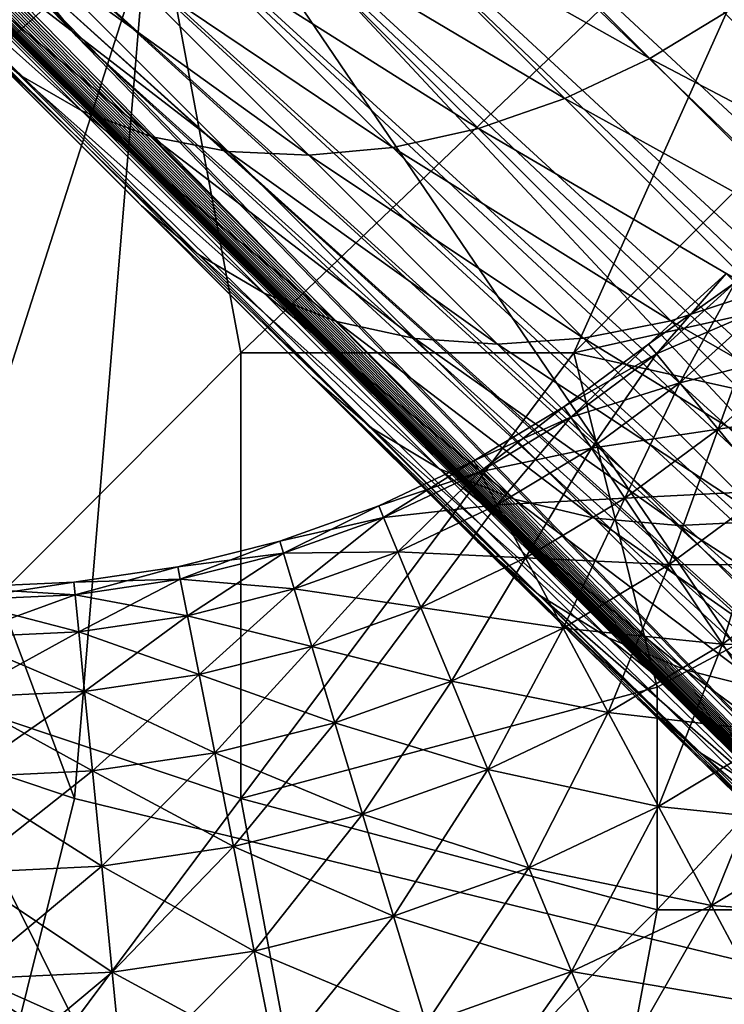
# Model space of a CAD drawing. Extents: x -0.3 to 0.3, y -0.266 to 0.266.
# Tile 230 of 430: x 0.146 to 0.157, y -0.211 to -0.195. Entities that reach past the tile are written whole.
import ezdxf

# ---------------------------------------------------------------- set-up
doc = ezdxf.new("R2010")
doc.units = 0

msp = doc.modelspace()

# ---------------------------------------------------------------- linework, layer by layer
for points in [[(0.175262, -0.224776, 0.584312), (0.13904, -0.189364, 0.684081), (0.061477, -0.111783, 0.659767)], [(0.175262, -0.224776, 0.584312), (0.061477, -0.111783, 0.659767), (0.073212, -0.1233, 0.639939)], [(0.175262, -0.224776, 0.584312), (0.073212, -0.1233, 0.639939), (0.0752, -0.125267, 0.637953)], [(0.175262, -0.224776, 0.584312), (0.0752, -0.125267, 0.637953), (0.077147, -0.127193, 0.635977)], [(0.175262, -0.224776, 0.584312), (0.077147, -0.127193, 0.635977), (0.079052, -0.129077, 0.634012)], [(0.175262, -0.224776, 0.584312), (0.079052, -0.129077, 0.634012), (0.080917, -0.130921, 0.63206)], [(0.175262, -0.224776, 0.584312), (0.080917, -0.130921, 0.63206), (0.082743, -0.132727, 0.630117)], [(0.175262, -0.224776, 0.584312), (0.082743, -0.132727, 0.630117), (0.08453, -0.134494, 0.628184)], [(0.175262, -0.224776, 0.584312), (0.08453, -0.134494, 0.628184), (0.086383, -0.136326, 0.626145)], [(0.175262, -0.224776, 0.584312), (0.086383, -0.136326, 0.626145), (0.095262, -0.145097, 0.615906)], [(0.175262, -0.224776, 0.584312), (0.095262, -0.145097, 0.615906), (0.101112, -0.15087, 0.608537)], [(0.175262, -0.224776, 0.584312), (0.101112, -0.15087, 0.608537), (0.106393, -0.156075, 0.601386)], [(0.106393, -0.156075, 0.601386), (0.111163, -0.160772, 0.594416), (0.175262, -0.224776, 0.584312)], [(0.111163, -0.160772, 0.594416), (0.115452, -0.16499, 0.587633), (0.175262, -0.224776, 0.584312)], [(0.115452, -0.16499, 0.587633), (0.119288, -0.168757, 0.58104), (0.175262, -0.224776, 0.584312)], [(0.119288, -0.168757, 0.58104), (0.122701, -0.172103, 0.574642), (0.175262, -0.224776, 0.584312)], [(0.122701, -0.172103, 0.574642), (0.125718, -0.175054, 0.568446), (0.175262, -0.224776, 0.584312)], [(0.203784, -0.22168, 0.000778), (0.150155, -0.180622, 0.501429), (0.158778, -0.172636, 0.501583)], [(0.125718, -0.175054, 0.568446), (0.128367, -0.177641, 0.562462), (0.175262, -0.224776, 0.584312)], [(0.128367, -0.177641, 0.562462), (0.130677, -0.179891, 0.556698), (0.175262, -0.224776, 0.584312)], [(0.130677, -0.179891, 0.556698), (0.132676, -0.181832, 0.551169), (0.175262, -0.224776, 0.584312)], [(0.198523, -0.227063, 0.000882), (0.149184, -0.181615, 0.501468), (0.150155, -0.180622, 0.501429)], [(0.203784, -0.22168, 0.000778), (0.19955, -0.225913, 0.000778), (0.150155, -0.180622, 0.501429)], [(0.198523, -0.227063, 0.000882), (0.150155, -0.180622, 0.501429), (0.19955, -0.225913, 0.000778)], [(0.197633, -0.228312, 0.00119), (0.148301, -0.182669, 0.501586), (0.149184, -0.181615, 0.501468)], [(0.197633, -0.228312, 0.00119), (0.149184, -0.181615, 0.501468), (0.198523, -0.227063, 0.000882)], [(0.132676, -0.181832, 0.551169), (0.134395, -0.183495, 0.545887), (0.175262, -0.224776, 0.584312)], [(0.19689, -0.229651, 0.001701), (0.147449, -0.18381, 0.501767), (0.148301, -0.182669, 0.501586)], [(0.19689, -0.229651, 0.001701), (0.148301, -0.182669, 0.501586), (0.197633, -0.228312, 0.00119)], [(0.134395, -0.183495, 0.545887), (0.135862, -0.18491, 0.540869), (0.175262, -0.224776, 0.584312)], [(0.196186, -0.231652, 0.002352), (0.14664, -0.185, 0.502002), (0.147449, -0.18381, 0.501767)], [(0.196186, -0.231652, 0.002352), (0.147449, -0.18381, 0.501767), (0.19689, -0.229651, 0.001701)], [(0.135862, -0.18491, 0.540869), (0.137108, -0.186106, 0.536139), (0.175262, -0.224776, 0.584312)], [(0.195966, -0.232695, 0.00248), (0.14592, -0.186237, 0.502302), (0.14664, -0.185, 0.502002)], [(0.195966, -0.232695, 0.00248), (0.14664, -0.185, 0.502002), (0.196186, -0.231652, 0.002352)], [(0.137108, -0.186106, 0.536139), (0.138173, -0.187117, 0.531708), (0.175262, -0.224776, 0.584312)], [(0.195762, -0.23417, 0.003515), (0.145346, -0.187562, 0.502694), (0.14592, -0.186237, 0.502302)], [(0.195762, -0.23417, 0.003515), (0.14592, -0.186237, 0.502302), (0.195966, -0.232695, 0.00248)], [(0.14672, -0.207526, 0.711514), (0.136149, -0.203988, 0.71154), (0.138792, -0.186298, 0.711681)], [(0.14672, -0.207526, 0.711514), (0.138792, -0.186298, 0.711681), (0.148041, -0.191605, 0.711628)], [(0.138173, -0.187117, 0.531708), (0.139094, -0.187974, 0.527606), (0.175262, -0.224776, 0.584312)], [(0.195748, -0.235632, 0.004695), (0.144935, -0.188954, 0.503174), (0.145346, -0.187562, 0.502694)], [(0.195748, -0.235632, 0.004695), (0.145346, -0.187562, 0.502694), (0.195762, -0.23417, 0.003515)], [(0.139094, -0.187974, 0.527606), (0.142411, -0.190902, 0.513147), (0.175262, -0.224776, 0.584312)], [(0.195925, -0.237056, 0.006), (0.14475, -0.190373, 0.503751), (0.144935, -0.188954, 0.503174)], [(0.195925, -0.237056, 0.006), (0.144935, -0.188954, 0.503174), (0.195748, -0.235632, 0.004695)], [(0.150497, -0.200838, 0.666921), (0.144968, -0.195301, 0.676117), (0.13904, -0.189364, 0.684081)], [(0.160443, -0.210599, 0.644683), (0.150497, -0.200838, 0.666921), (0.13904, -0.189364, 0.684081)], [(0.175262, -0.224776, 0.584312), (0.160443, -0.210599, 0.644683), (0.13904, -0.189364, 0.684081)], [(0.161255, -0.205757, 0.711559), (0.148041, -0.191605, 0.711628), (0.158613, -0.189836, 0.711628)], [(0.19629, -0.238418, 0.007408), (0.144854, -0.191765, 0.504428), (0.14475, -0.190373, 0.503751)], [(0.19629, -0.238418, 0.007408), (0.14475, -0.190373, 0.503751), (0.195925, -0.237056, 0.006)], [(0.142411, -0.190902, 0.513147), (0.143175, -0.19163, 0.510889), (0.146752, -0.195429, 0.506885)], [(0.142411, -0.190902, 0.513147), (0.146752, -0.195429, 0.506885), (0.175262, -0.224776, 0.584312)], [(0.146752, -0.195429, 0.506885), (0.143338, -0.19181, 0.510537), (0.142971, -0.191029, 0.509434)], [(0.146752, -0.195429, 0.506885), (0.142971, -0.191029, 0.509434), (0.145862, -0.194323, 0.50601)], [(0.143175, -0.19163, 0.510889), (0.143338, -0.19181, 0.510537), (0.146752, -0.195429, 0.506885)], [(0.161255, -0.211064, 0.711568), (0.14672, -0.207526, 0.711514), (0.148041, -0.191605, 0.711628)], [(0.149363, -0.20045, 0.775797), (0.158613, -0.191605, 0.776247), (0.148041, -0.193374, 0.775729)], [(0.161255, -0.211064, 0.711568), (0.148041, -0.191605, 0.711628), (0.161255, -0.205757, 0.711559)], [(0.154648, -0.20045, 0.775986), (0.158613, -0.191605, 0.776247), (0.149363, -0.20045, 0.775797)], [(0.154648, -0.20045, 0.775986), (0.159934, -0.195143, 0.776259), (0.158613, -0.191605, 0.776247)], [(0.196838, -0.239695, 0.008894), (0.145213, -0.193091, 0.505181), (0.144854, -0.191765, 0.504428)], [(0.196838, -0.239695, 0.008894), (0.144854, -0.191765, 0.504428), (0.19629, -0.238418, 0.007408)], [(0.151305, -0.193222, 0.687799), (0.15585, -0.195781, 0.683746), (0.152635, -0.192566, 0.688303)], [(0.152635, -0.192566, 0.688303), (0.15585, -0.195781, 0.683746), (0.157158, -0.19499, 0.684094)], [(0.142881, -0.193076, 0.681388), (0.145838, -0.196036, 0.677195), (0.146838, -0.196613, 0.678255)], [(0.142881, -0.193076, 0.681388), (0.146838, -0.196613, 0.678255), (0.14384, -0.193612, 0.682507)], [(0.197558, -0.240864, 0.010433), (0.145862, -0.194323, 0.50601), (0.145213, -0.193091, 0.505181)], [(0.197558, -0.240864, 0.010433), (0.145213, -0.193091, 0.505181), (0.196838, -0.239695, 0.008894)], [(0.149962, -0.193718, 0.687166), (0.154501, -0.196418, 0.683269), (0.151305, -0.193222, 0.687799)], [(0.151305, -0.193222, 0.687799), (0.154501, -0.196418, 0.683269), (0.15585, -0.195781, 0.683746)], [(0.140113, -0.20045, 0.775316), (0.148041, -0.193374, 0.775729), (0.13747, -0.195143, 0.77508)], [(0.144077, -0.205757, 0.775452), (0.148041, -0.193374, 0.775729), (0.140113, -0.20045, 0.775316)], [(0.144077, -0.205757, 0.775452), (0.149363, -0.20045, 0.775797), (0.148041, -0.193374, 0.775729)], [(0.14384, -0.193612, 0.682507), (0.146838, -0.196613, 0.678255), (0.147952, -0.197023, 0.679277)], [(0.14384, -0.193612, 0.682507), (0.147952, -0.197023, 0.679277), (0.144913, -0.193982, 0.683586)], [(0.148629, -0.194046, 0.686414), (0.153135, -0.196891, 0.682669), (0.149962, -0.193718, 0.687166)], [(0.149962, -0.193718, 0.687166), (0.153135, -0.196891, 0.682669), (0.154501, -0.196418, 0.683269)], [(0.144913, -0.193982, 0.683586), (0.147952, -0.197023, 0.679277), (0.14916, -0.197258, 0.680246)], [(0.144913, -0.193982, 0.683586), (0.14916, -0.197258, 0.680246), (0.146083, -0.19418, 0.684609)], [(0.147328, -0.194201, 0.685557), (0.151773, -0.197192, 0.681956), (0.148629, -0.194046, 0.686414)], [(0.148629, -0.194046, 0.686414), (0.151773, -0.197192, 0.681956), (0.153135, -0.196891, 0.682669)], [(0.146083, -0.19418, 0.684609), (0.14916, -0.197258, 0.680246), (0.150441, -0.197315, 0.681144)], [(0.146083, -0.19418, 0.684609), (0.150441, -0.197315, 0.681144), (0.147328, -0.194201, 0.685557)], [(0.147328, -0.194201, 0.685557), (0.150441, -0.197315, 0.681144), (0.151773, -0.197192, 0.681956)], [(0.198438, -0.241906, 0.012), (0.146752, -0.195429, 0.506885), (0.145862, -0.194323, 0.50601)], [(0.198438, -0.241906, 0.012), (0.145862, -0.194323, 0.50601), (0.197558, -0.240864, 0.010433)], [(0.15585, -0.195781, 0.683746), (0.160261, -0.198093, 0.679201), (0.157158, -0.19499, 0.684094)], [(0.154648, -0.20045, 0.775986), (0.162577, -0.198681, 0.776191), (0.159934, -0.195143, 0.776259)], [(0.144968, -0.195301, 0.676117), (0.147782, -0.198119, 0.671677), (0.148691, -0.198893, 0.672693)], [(0.144968, -0.195301, 0.676117), (0.148691, -0.198893, 0.672693), (0.145838, -0.196036, 0.677195)], [(0.150497, -0.200838, 0.666921), (0.147782, -0.198119, 0.671677), (0.144968, -0.195301, 0.676117)], [(0.146752, -0.195429, 0.506885), (0.198438, -0.241906, 0.012), (0.21361, -0.257078, 0.012)], [(0.146752, -0.195429, 0.506885), (0.21361, -0.257078, 0.012), (0.175262, -0.224776, 0.584312)], [(0.154501, -0.196418, 0.683269), (0.15894, -0.198871, 0.678874), (0.15585, -0.195781, 0.683746)], [(0.15585, -0.195781, 0.683746), (0.15894, -0.198871, 0.678874), (0.160261, -0.198093, 0.679201)], [(0.145838, -0.196036, 0.677195), (0.148691, -0.198893, 0.672693), (0.14973, -0.199508, 0.673693)], [(0.145838, -0.196036, 0.677195), (0.14973, -0.199508, 0.673693), (0.146838, -0.196613, 0.678255)], [(0.153135, -0.196891, 0.682669), (0.157574, -0.199492, 0.678423), (0.154501, -0.196418, 0.683269)], [(0.154501, -0.196418, 0.683269), (0.157574, -0.199492, 0.678423), (0.15894, -0.198871, 0.678874)], [(0.146838, -0.196613, 0.678255), (0.14973, -0.199508, 0.673693), (0.15088, -0.199954, 0.674658)], [(0.146838, -0.196613, 0.678255), (0.15088, -0.199954, 0.674658), (0.147952, -0.197023, 0.679277)], [(0.151773, -0.197192, 0.681956), (0.156186, -0.199943, 0.677857), (0.153135, -0.196891, 0.682669)], [(0.153135, -0.196891, 0.682669), (0.156186, -0.199943, 0.677857), (0.157574, -0.199492, 0.678423)], [(0.147952, -0.197023, 0.679277), (0.15088, -0.199954, 0.674658), (0.152123, -0.200224, 0.675572)], [(0.147952, -0.197023, 0.679277), (0.152123, -0.200224, 0.675572), (0.14916, -0.197258, 0.680246)], [(0.150441, -0.197315, 0.681144), (0.154798, -0.200218, 0.677185), (0.151773, -0.197192, 0.681956)], [(0.151773, -0.197192, 0.681956), (0.154798, -0.200218, 0.677185), (0.156186, -0.199943, 0.677857)], [(0.14916, -0.197258, 0.680246), (0.152123, -0.200224, 0.675572), (0.153436, -0.200313, 0.676419)], [(0.14916, -0.197258, 0.680246), (0.153436, -0.200313, 0.676419), (0.150441, -0.197315, 0.681144)], [(0.150441, -0.197315, 0.681144), (0.153436, -0.200313, 0.676419), (0.154798, -0.200218, 0.677185)], [(0.147782, -0.198119, 0.671677), (0.150497, -0.200838, 0.666921), (0.151441, -0.201647, 0.667877)], [(0.147782, -0.198119, 0.671677), (0.151441, -0.201647, 0.667877), (0.148691, -0.198893, 0.672693)], [(0.162577, -0.202219, 0.776002), (0.162577, -0.198681, 0.776191), (0.154648, -0.20045, 0.775986)], [(0.148691, -0.198893, 0.672693), (0.151441, -0.201647, 0.667877), (0.152515, -0.202296, 0.668816)], [(0.148691, -0.198893, 0.672693), (0.152515, -0.202296, 0.668816), (0.14973, -0.199508, 0.673693)], [(0.155956, -0.20047, 0.31178), (0.157065, -0.199195, 0.31), (0.155829, -0.200315, 0.31)], [(0.155829, -0.200315, 0.31), (0.157065, -0.199195, 0.31), (0.157207, -0.199336, 0.30822)], [(0.155956, -0.20047, 0.31178), (0.157207, -0.199336, 0.31178), (0.157065, -0.199195, 0.31)], [(0.155829, -0.200315, 0.31), (0.157207, -0.199336, 0.30822), (0.155956, -0.20047, 0.30822)], [(0.156331, -0.200927, 0.313471), (0.157207, -0.199336, 0.31178), (0.155956, -0.20047, 0.31178)], [(0.155956, -0.20047, 0.30822), (0.157207, -0.199336, 0.30822), (0.157625, -0.199755, 0.306529)], [(0.156331, -0.200927, 0.313471), (0.157625, -0.199755, 0.313471), (0.157207, -0.199336, 0.31178)], [(0.14973, -0.199508, 0.673693), (0.152515, -0.202296, 0.668816), (0.153699, -0.202776, 0.669723)], [(0.14973, -0.199508, 0.673693), (0.153699, -0.202776, 0.669723), (0.15088, -0.199954, 0.674658)], [(0.156186, -0.199943, 0.677857), (0.160523, -0.202441, 0.673261), (0.157574, -0.199492, 0.678423)], [(0.155956, -0.20047, 0.30822), (0.157625, -0.199755, 0.306529), (0.156331, -0.200927, 0.306529)], [(0.156936, -0.201664, 0.314988), (0.157625, -0.199755, 0.313471), (0.156331, -0.200927, 0.313471)], [(0.156331, -0.200927, 0.306529), (0.157625, -0.199755, 0.306529), (0.158299, -0.200429, 0.305012)], [(0.156936, -0.201664, 0.314988), (0.158299, -0.200429, 0.314988), (0.157625, -0.199755, 0.313471)], [(0.15088, -0.199954, 0.674658), (0.153699, -0.202776, 0.669723), (0.154973, -0.203076, 0.670581)], [(0.15088, -0.199954, 0.674658), (0.154973, -0.203076, 0.670581), (0.152123, -0.200224, 0.675572)], [(0.154798, -0.200218, 0.677185), (0.159115, -0.202874, 0.672729), (0.156186, -0.199943, 0.677857)], [(0.156186, -0.199943, 0.677857), (0.159115, -0.202874, 0.672729), (0.160523, -0.202441, 0.673261)], [(0.152123, -0.200224, 0.675572), (0.154973, -0.203076, 0.670581), (0.156316, -0.203194, 0.671378)], [(0.152123, -0.200224, 0.675572), (0.156316, -0.203194, 0.671378), (0.153436, -0.200313, 0.676419)], [(0.153436, -0.200313, 0.676419), (0.157705, -0.203126, 0.672098), (0.154798, -0.200218, 0.677185)], [(0.153436, -0.200313, 0.676419), (0.156316, -0.203194, 0.671378), (0.157705, -0.203126, 0.672098)], [(0.1546, -0.201476, 0.31178), (0.155829, -0.200315, 0.31), (0.154489, -0.201309, 0.31)], [(0.154489, -0.201309, 0.31), (0.155829, -0.200315, 0.31), (0.155956, -0.20047, 0.30822)], [(0.1546, -0.201476, 0.31178), (0.155956, -0.20047, 0.31178), (0.155829, -0.200315, 0.31)], [(0.154798, -0.200218, 0.677185), (0.157705, -0.203126, 0.672098), (0.159115, -0.202874, 0.672729)], [(0.144077, -0.205757, 0.775452), (0.149363, -0.207526, 0.775563), (0.149363, -0.20045, 0.775797)], [(0.149363, -0.207526, 0.775563), (0.15597, -0.205757, 0.775767), (0.154648, -0.20045, 0.775986)], [(0.149363, -0.207526, 0.775563), (0.154648, -0.20045, 0.775986), (0.149363, -0.20045, 0.775797)], [(0.154489, -0.201309, 0.31), (0.155956, -0.20047, 0.30822), (0.1546, -0.201476, 0.30822)], [(0.154929, -0.201967, 0.313471), (0.155956, -0.20047, 0.31178), (0.1546, -0.201476, 0.31178)], [(0.1546, -0.201476, 0.30822), (0.155956, -0.20047, 0.30822), (0.156331, -0.200927, 0.306529)], [(0.15597, -0.205757, 0.775767), (0.162577, -0.202219, 0.776002), (0.154648, -0.20045, 0.775986)], [(0.154929, -0.201967, 0.313471), (0.156331, -0.200927, 0.313471), (0.155956, -0.20047, 0.31178)], [(0.156331, -0.200927, 0.306529), (0.158299, -0.200429, 0.305012), (0.156936, -0.201664, 0.305012)], [(0.15774, -0.202643, 0.316255), (0.158299, -0.200429, 0.314988), (0.156936, -0.201664, 0.314988)], [(0.156936, -0.201664, 0.305012), (0.158299, -0.200429, 0.305012), (0.159195, -0.201324, 0.303745)], [(0.150497, -0.200838, 0.666921), (0.153117, -0.203453, 0.661847), (0.154093, -0.204293, 0.662742)], [(0.150497, -0.200838, 0.666921), (0.154093, -0.204293, 0.662742), (0.151441, -0.201647, 0.667877)], [(0.155659, -0.20594, 0.656454), (0.153117, -0.203453, 0.661847), (0.150497, -0.200838, 0.666921)], [(0.160443, -0.210599, 0.644683), (0.155659, -0.20594, 0.656454), (0.150497, -0.200838, 0.666921)], [(0.1546, -0.201476, 0.30822), (0.156331, -0.200927, 0.306529), (0.154929, -0.201967, 0.306529)], [(0.155458, -0.20276, 0.314988), (0.156331, -0.200927, 0.313471), (0.154929, -0.201967, 0.313471)], [(0.154929, -0.201967, 0.306529), (0.156331, -0.200927, 0.306529), (0.156936, -0.201664, 0.305012)], [(0.155458, -0.20276, 0.314988), (0.156936, -0.201664, 0.314988), (0.156331, -0.200927, 0.313471)], [(0.153152, -0.202343, 0.31178), (0.154489, -0.201309, 0.31), (0.153058, -0.202166, 0.31)], [(0.153058, -0.202166, 0.31), (0.154489, -0.201309, 0.31), (0.1546, -0.201476, 0.30822)], [(0.153152, -0.202343, 0.31178), (0.1546, -0.201476, 0.31178), (0.154489, -0.201309, 0.31)], [(0.156936, -0.201664, 0.305012), (0.159195, -0.201324, 0.303745), (0.157739, -0.202643, 0.303745)], [(0.153058, -0.202166, 0.31), (0.1546, -0.201476, 0.30822), (0.153152, -0.202343, 0.30822)], [(0.153431, -0.202865, 0.313471), (0.1546, -0.201476, 0.31178), (0.153152, -0.202343, 0.31178)], [(0.153152, -0.202343, 0.30822), (0.1546, -0.201476, 0.30822), (0.154929, -0.201967, 0.306529)], [(0.153431, -0.202865, 0.313471), (0.154929, -0.201967, 0.313471), (0.1546, -0.201476, 0.31178)], [(0.151441, -0.201647, 0.667877), (0.154093, -0.204293, 0.662742), (0.155197, -0.204973, 0.663621)], [(0.151441, -0.201647, 0.667877), (0.155197, -0.204973, 0.663621), (0.152515, -0.202296, 0.668816)], [(0.154929, -0.201967, 0.306529), (0.156936, -0.201664, 0.305012), (0.155458, -0.20276, 0.305012)], [(0.156162, -0.203813, 0.316255), (0.156936, -0.201664, 0.314988), (0.155458, -0.20276, 0.314988)], [(0.155458, -0.20276, 0.305012), (0.156936, -0.201664, 0.305012), (0.157739, -0.202643, 0.303745)], [(0.156162, -0.203813, 0.316255), (0.15774, -0.202643, 0.316255), (0.156936, -0.201664, 0.314988)], [(0.153152, -0.202343, 0.30822), (0.154929, -0.201967, 0.306529), (0.153431, -0.202865, 0.306529)], [(0.15388, -0.203706, 0.314988), (0.154929, -0.201967, 0.313471), (0.153431, -0.202865, 0.313471)], [(0.153431, -0.202865, 0.306529), (0.154929, -0.201967, 0.306529), (0.155458, -0.20276, 0.305012)], [(0.15388, -0.203706, 0.314988), (0.155458, -0.20276, 0.314988), (0.154929, -0.201967, 0.313471)], [(0.151626, -0.203065, 0.31178), (0.153058, -0.202166, 0.31), (0.15155, -0.20288, 0.31)], [(0.15155, -0.20288, 0.31), (0.153058, -0.202166, 0.31), (0.153152, -0.202343, 0.30822)], [(0.151626, -0.203065, 0.31178), (0.153152, -0.202343, 0.31178), (0.153058, -0.202166, 0.31)], [(0.15155, -0.20288, 0.31), (0.153152, -0.202343, 0.30822), (0.151626, -0.203065, 0.30822)], [(0.151853, -0.203612, 0.313471), (0.153152, -0.202343, 0.31178), (0.151626, -0.203065, 0.31178)], [(0.151626, -0.203065, 0.30822), (0.153152, -0.202343, 0.30822), (0.153431, -0.202865, 0.306529)], [(0.151853, -0.203612, 0.313471), (0.153431, -0.202865, 0.313471), (0.153152, -0.202343, 0.31178)], [(0.152515, -0.202296, 0.668816), (0.155197, -0.204973, 0.663621), (0.156412, -0.205482, 0.66447)], [(0.152515, -0.202296, 0.668816), (0.156412, -0.205482, 0.66447), (0.153699, -0.202776, 0.669723)], [(0.15597, -0.209295, 0.775517), (0.162577, -0.202219, 0.776002), (0.15597, -0.205757, 0.775767)], [(0.162577, -0.202219, 0.776002), (0.15597, -0.209295, 0.775517), (0.162577, -0.209295, 0.775432)], [(0.155458, -0.20276, 0.305012), (0.157739, -0.202643, 0.303745), (0.156162, -0.203813, 0.303745)], [(0.157005, -0.205074, 0.317208), (0.15774, -0.202643, 0.316255), (0.156162, -0.203813, 0.316255)], [(0.156162, -0.203813, 0.303745), (0.157739, -0.202643, 0.303745), (0.158702, -0.203816, 0.302792)], [(0.157005, -0.205074, 0.317208), (0.158702, -0.203816, 0.317208), (0.15774, -0.202643, 0.316255)], [(0.153431, -0.202865, 0.306529), (0.155458, -0.20276, 0.305012), (0.15388, -0.203706, 0.305012)], [(0.153699, -0.202776, 0.669723), (0.156412, -0.205482, 0.66447), (0.157715, -0.205811, 0.665274)], [(0.153699, -0.202776, 0.669723), (0.157715, -0.205811, 0.665274), (0.154973, -0.203076, 0.670581)], [(0.154478, -0.204823, 0.316255), (0.155458, -0.20276, 0.314988), (0.15388, -0.203706, 0.314988)], [(0.15388, -0.203706, 0.305012), (0.155458, -0.20276, 0.305012), (0.156162, -0.203813, 0.303745)], [(0.154478, -0.204823, 0.316255), (0.156162, -0.203813, 0.316255), (0.155458, -0.20276, 0.314988)], [(0.150037, -0.203634, 0.31178), (0.15155, -0.20288, 0.31), (0.149979, -0.203442, 0.31)], [(0.149979, -0.203442, 0.31), (0.15155, -0.20288, 0.31), (0.151626, -0.203065, 0.30822)], [(0.150037, -0.203634, 0.31178), (0.151626, -0.203065, 0.31178), (0.15155, -0.20288, 0.31)], [(0.151626, -0.203065, 0.30822), (0.153431, -0.202865, 0.306529), (0.151853, -0.203612, 0.306529)], [(0.152218, -0.204492, 0.314988), (0.153431, -0.202865, 0.313471), (0.151853, -0.203612, 0.313471)], [(0.151853, -0.203612, 0.306529), (0.153431, -0.202865, 0.306529), (0.15388, -0.203706, 0.305012)], [(0.152218, -0.204492, 0.314988), (0.15388, -0.203706, 0.314988), (0.153431, -0.202865, 0.313471)], [(0.149979, -0.203442, 0.31), (0.151626, -0.203065, 0.30822), (0.150037, -0.203634, 0.30822)], [(0.150209, -0.2042, 0.313471), (0.151626, -0.203065, 0.31178), (0.150037, -0.203634, 0.31178)], [(0.150037, -0.203634, 0.30822), (0.151626, -0.203065, 0.30822), (0.151853, -0.203612, 0.306529)], [(0.150209, -0.2042, 0.313471), (0.151853, -0.203612, 0.313471), (0.151626, -0.203065, 0.31178)], [(0.154973, -0.203076, 0.670581), (0.157715, -0.205811, 0.665274), (0.159084, -0.205954, 0.666019)], [(0.154973, -0.203076, 0.670581), (0.159084, -0.205954, 0.666019), (0.156316, -0.203194, 0.671378)], [(0.156316, -0.203194, 0.671378), (0.160497, -0.20591, 0.666693), (0.157705, -0.203126, 0.672098)], [(0.156316, -0.203194, 0.671378), (0.159084, -0.205954, 0.666019), (0.160497, -0.20591, 0.666693)], [(0.1484, -0.204044, 0.31178), (0.149979, -0.203442, 0.31), (0.148361, -0.203847, 0.31)], [(0.148361, -0.203847, 0.31), (0.149979, -0.203442, 0.31), (0.150037, -0.203634, 0.30822)], [(0.1484, -0.204044, 0.31178), (0.150037, -0.203634, 0.31178), (0.149979, -0.203442, 0.31)], [(0.153117, -0.203453, 0.661847), (0.155659, -0.20594, 0.656454), (0.156664, -0.206808, 0.657288)], [(0.153117, -0.203453, 0.661847), (0.156664, -0.206808, 0.657288), (0.154093, -0.204293, 0.662742)], [(0.150037, -0.203634, 0.30822), (0.151853, -0.203612, 0.306529), (0.150209, -0.2042, 0.306529)], [(0.150485, -0.205112, 0.314988), (0.151853, -0.203612, 0.313471), (0.150209, -0.2042, 0.313471)], [(0.150209, -0.2042, 0.306529), (0.151853, -0.203612, 0.306529), (0.152218, -0.204492, 0.305012)], [(0.150485, -0.205112, 0.314988), (0.152218, -0.204492, 0.314988), (0.151853, -0.203612, 0.313471)], [(0.151853, -0.203612, 0.306529), (0.15388, -0.203706, 0.305012), (0.152218, -0.204492, 0.305012)], [(0.148361, -0.203847, 0.31), (0.150037, -0.203634, 0.30822), (0.1484, -0.204044, 0.30822)], [(0.148515, -0.204624, 0.313471), (0.150037, -0.203634, 0.31178), (0.1484, -0.204044, 0.31178)], [(0.1484, -0.204044, 0.30822), (0.150037, -0.203634, 0.30822), (0.150209, -0.2042, 0.306529)], [(0.148515, -0.204624, 0.313471), (0.150209, -0.2042, 0.313471), (0.150037, -0.203634, 0.31178)], [(0.152702, -0.205663, 0.316255), (0.15388, -0.203706, 0.314988), (0.152218, -0.204492, 0.314988)], [(0.152218, -0.204492, 0.305012), (0.15388, -0.203706, 0.305012), (0.154478, -0.204823, 0.303745)], [(0.152702, -0.205663, 0.316255), (0.154478, -0.204823, 0.316255), (0.15388, -0.203706, 0.314988)], [(0.15388, -0.203706, 0.305012), (0.156162, -0.203813, 0.303745), (0.154478, -0.204823, 0.303745)], [(0.14673, -0.204292, 0.31178), (0.148361, -0.203847, 0.31), (0.14671, -0.204092, 0.31)], [(0.14671, -0.204092, 0.31), (0.148361, -0.203847, 0.31), (0.1484, -0.204044, 0.30822)], [(0.14673, -0.204292, 0.31178), (0.1484, -0.204044, 0.31178), (0.148361, -0.203847, 0.31)], [(0.155193, -0.206161, 0.317208), (0.156162, -0.203813, 0.316255), (0.154478, -0.204823, 0.316255)], [(0.154478, -0.204823, 0.303745), (0.156162, -0.203813, 0.303745), (0.157005, -0.205074, 0.302792)], [(0.155193, -0.206161, 0.317208), (0.157005, -0.205074, 0.317208), (0.156162, -0.203813, 0.316255)], [(0.156162, -0.203813, 0.303745), (0.158702, -0.203816, 0.302792), (0.157005, -0.205074, 0.302792)], [(0.157944, -0.20648, 0.317799), (0.158702, -0.203816, 0.317208), (0.157005, -0.205074, 0.317208)], [(0.157005, -0.205074, 0.302792), (0.158702, -0.203816, 0.302792), (0.159774, -0.205123, 0.302201)], [(0.145399, -0.212833, 0.711538), (0.136149, -0.203988, 0.71154), (0.14672, -0.207526, 0.711514)], [(0.14671, -0.204092, 0.31), (0.1484, -0.204044, 0.30822), (0.14673, -0.204292, 0.30822)], [(0.146788, -0.20488, 0.313471), (0.1484, -0.204044, 0.31178), (0.14673, -0.204292, 0.31178)], [(0.14673, -0.204292, 0.30822), (0.1484, -0.204044, 0.30822), (0.148515, -0.204624, 0.306529)], [(0.146788, -0.20488, 0.313471), (0.148515, -0.204624, 0.313471), (0.1484, -0.204044, 0.31178)], [(0.1484, -0.204044, 0.30822), (0.150209, -0.2042, 0.306529), (0.148515, -0.204624, 0.306529)], [(0.144853, -0.204377, 0.31178), (0.14671, -0.204092, 0.31), (0.144848, -0.204176, 0.31)], [(0.144848, -0.204176, 0.31), (0.14671, -0.204092, 0.31), (0.14673, -0.204292, 0.30822)], [(0.144848, -0.204176, 0.31), (0.14673, -0.204292, 0.30822), (0.144853, -0.204377, 0.30822)], [(0.144853, -0.204377, 0.31178), (0.14673, -0.204292, 0.31178), (0.14671, -0.204092, 0.31)], [(0.148701, -0.205559, 0.314988), (0.150209, -0.2042, 0.313471), (0.148515, -0.204624, 0.313471)], [(0.148515, -0.204624, 0.306529), (0.150209, -0.2042, 0.306529), (0.150485, -0.205112, 0.305012)], [(0.148701, -0.205559, 0.314988), (0.150485, -0.205112, 0.314988), (0.150209, -0.2042, 0.313471)], [(0.150209, -0.2042, 0.306529), (0.152218, -0.204492, 0.305012), (0.150485, -0.205112, 0.305012)], [(0.144867, -0.204968, 0.313471), (0.14673, -0.204292, 0.31178), (0.144853, -0.204377, 0.31178)], [(0.144853, -0.204377, 0.30822), (0.14673, -0.204292, 0.30822), (0.146788, -0.20488, 0.306529)], [(0.144853, -0.204377, 0.30822), (0.146788, -0.20488, 0.306529), (0.144867, -0.204968, 0.306529)], [(0.144867, -0.204968, 0.313471), (0.146788, -0.20488, 0.313471), (0.14673, -0.204292, 0.31178)], [(0.14673, -0.204292, 0.30822), (0.148515, -0.204624, 0.306529), (0.146788, -0.20488, 0.306529)], [(0.154093, -0.204293, 0.662742), (0.156664, -0.206808, 0.657288), (0.157797, -0.207515, 0.658107)], [(0.154093, -0.204293, 0.662742), (0.157797, -0.207515, 0.658107), (0.155197, -0.204973, 0.663621)], [(0.150853, -0.206324, 0.316255), (0.152218, -0.204492, 0.314988), (0.150485, -0.205112, 0.314988)], [(0.150485, -0.205112, 0.305012), (0.152218, -0.204492, 0.305012), (0.152702, -0.205663, 0.303745)], [(0.150853, -0.206324, 0.316255), (0.152702, -0.205663, 0.316255), (0.152218, -0.204492, 0.314988)], [(0.152218, -0.204492, 0.305012), (0.154478, -0.204823, 0.303745), (0.152702, -0.205663, 0.303745)], [(0.146881, -0.205829, 0.314988), (0.148515, -0.204624, 0.313471), (0.146788, -0.20488, 0.313471)], [(0.146788, -0.20488, 0.306529), (0.148515, -0.204624, 0.306529), (0.148701, -0.205559, 0.305012)], [(0.146881, -0.205829, 0.314988), (0.148701, -0.205559, 0.314988), (0.148515, -0.204624, 0.313471)], [(0.148515, -0.204624, 0.306529), (0.150485, -0.205112, 0.305012), (0.148701, -0.205559, 0.305012)], [(0.153283, -0.207064, 0.317208), (0.154478, -0.204823, 0.316255), (0.152702, -0.205663, 0.316255)], [(0.152702, -0.205663, 0.303745), (0.154478, -0.204823, 0.303745), (0.155193, -0.206161, 0.302792)], [(0.153283, -0.207064, 0.317208), (0.155193, -0.206161, 0.317208), (0.154478, -0.204823, 0.316255)], [(0.154478, -0.204823, 0.303745), (0.157005, -0.205074, 0.302792), (0.155193, -0.206161, 0.302792)], [(0.14489, -0.205921, 0.314988), (0.146788, -0.20488, 0.313471), (0.144867, -0.204968, 0.313471)], [(0.144867, -0.204968, 0.306529), (0.146788, -0.20488, 0.306529), (0.146881, -0.205829, 0.305012)], [(0.144867, -0.204968, 0.306529), (0.146881, -0.205829, 0.305012), (0.14489, -0.205921, 0.305012)], [(0.14489, -0.205921, 0.314988), (0.146881, -0.205829, 0.314988), (0.146788, -0.20488, 0.313471)], [(0.146788, -0.20488, 0.306529), (0.148701, -0.205559, 0.305012), (0.146881, -0.205829, 0.305012)], [(0.155197, -0.204973, 0.663621), (0.157797, -0.207515, 0.658107), (0.159038, -0.20805, 0.658898)], [(0.155197, -0.204973, 0.663621), (0.159038, -0.20805, 0.658898), (0.156412, -0.205482, 0.66447)], [(0.148948, -0.206801, 0.316255), (0.150485, -0.205112, 0.314988), (0.148701, -0.205559, 0.314988)], [(0.148701, -0.205559, 0.305012), (0.150485, -0.205112, 0.305012), (0.150853, -0.206324, 0.303745)], [(0.148948, -0.206801, 0.316255), (0.150853, -0.206324, 0.316255), (0.150485, -0.205112, 0.314988)], [(0.150485, -0.205112, 0.305012), (0.152702, -0.205663, 0.303745), (0.150853, -0.206324, 0.303745)], [(0.15599, -0.207652, 0.317799), (0.157005, -0.205074, 0.317208), (0.155193, -0.206161, 0.317208)], [(0.155193, -0.206161, 0.302792), (0.157005, -0.205074, 0.302792), (0.157944, -0.20648, 0.302201)], [(0.15599, -0.207652, 0.317799), (0.157944, -0.20648, 0.317799), (0.157005, -0.205074, 0.317208)], [(0.157005, -0.205074, 0.302792), (0.159774, -0.205123, 0.302201), (0.157944, -0.20648, 0.302201)], [(0.156412, -0.205482, 0.66447), (0.159038, -0.20805, 0.658898), (0.160367, -0.208404, 0.659648)], [(0.156412, -0.205482, 0.66447), (0.160367, -0.208404, 0.659648), (0.157715, -0.205811, 0.665274)], [(0.147005, -0.207089, 0.316255), (0.148701, -0.205559, 0.314988), (0.146881, -0.205829, 0.314988)], [(0.146881, -0.205829, 0.305012), (0.148701, -0.205559, 0.305012), (0.148948, -0.206801, 0.303745)], [(0.147005, -0.207089, 0.316255), (0.148948, -0.206801, 0.316255), (0.148701, -0.205559, 0.314988)], [(0.148701, -0.205559, 0.305012), (0.150853, -0.206324, 0.303745), (0.148948, -0.206801, 0.303745)], [(0.14672, -0.211064, 0.775287), (0.144077, -0.205757, 0.775452), (0.138792, -0.207526, 0.775136)], [(0.14672, -0.211064, 0.775287), (0.149363, -0.207526, 0.775563), (0.144077, -0.205757, 0.775452)], [(0.15597, -0.205757, 0.775767), (0.149363, -0.207526, 0.775563), (0.15597, -0.209295, 0.775517)], [(0.151293, -0.207776, 0.317208), (0.152702, -0.205663, 0.316255), (0.150853, -0.206324, 0.316255)], [(0.150853, -0.206324, 0.303745), (0.152702, -0.205663, 0.303745), (0.153283, -0.207064, 0.302792)], [(0.151293, -0.207776, 0.317208), (0.153283, -0.207064, 0.317208), (0.152702, -0.205663, 0.316255)], [(0.152702, -0.205663, 0.303745), (0.155193, -0.206161, 0.302792), (0.153283, -0.207064, 0.302792)], [(0.144922, -0.207187, 0.316255), (0.146881, -0.205829, 0.314988), (0.14489, -0.205921, 0.314988)], [(0.14489, -0.205921, 0.305012), (0.146881, -0.205829, 0.305012), (0.147005, -0.207089, 0.303745)], [(0.14489, -0.205921, 0.305012), (0.147005, -0.207089, 0.303745), (0.144922, -0.207187, 0.303745)], [(0.144922, -0.207187, 0.316255), (0.147005, -0.207089, 0.316255), (0.146881, -0.205829, 0.314988)], [(0.146881, -0.205829, 0.305012), (0.148948, -0.206801, 0.303745), (0.147005, -0.207089, 0.303745)], [(0.155659, -0.20594, 0.656454), (0.158102, -0.208323, 0.650733), (0.159132, -0.209215, 0.651507)], [(0.155659, -0.20594, 0.656454), (0.159132, -0.209215, 0.651507), (0.156664, -0.206808, 0.657288)], [(0.160443, -0.210599, 0.644683), (0.158102, -0.208323, 0.650733), (0.155659, -0.20594, 0.656454)], [(0.15393, -0.208626, 0.317799), (0.155193, -0.206161, 0.317208), (0.153283, -0.207064, 0.317208)], [(0.153283, -0.207064, 0.302792), (0.155193, -0.206161, 0.302792), (0.15599, -0.207652, 0.302201)], [(0.15393, -0.208626, 0.317799), (0.15599, -0.207652, 0.317799), (0.155193, -0.206161, 0.317208)], [(0.155193, -0.206161, 0.302792), (0.157944, -0.20648, 0.302201), (0.15599, -0.207652, 0.302201)], [(0.149244, -0.208289, 0.317208), (0.150853, -0.206324, 0.316255), (0.148948, -0.206801, 0.316255)], [(0.148948, -0.206801, 0.303745), (0.150853, -0.206324, 0.303745), (0.151293, -0.207776, 0.302792)], [(0.149244, -0.208289, 0.317208), (0.151293, -0.207776, 0.317208), (0.150853, -0.206324, 0.316255)], [(0.150853, -0.206324, 0.303745), (0.153283, -0.207064, 0.302792), (0.151293, -0.207776, 0.302792)], [(0.156829, -0.209222, 0.318), (0.157944, -0.20648, 0.317799), (0.15599, -0.207652, 0.317799)], [(0.15599, -0.207652, 0.302201), (0.157944, -0.20648, 0.302201), (0.158933, -0.20796, 0.302)], [(0.156829, -0.209222, 0.318), (0.158933, -0.207961, 0.318), (0.157944, -0.20648, 0.317799)], [(0.147154, -0.208599, 0.317208), (0.148948, -0.206801, 0.316255), (0.147005, -0.207089, 0.316255)], [(0.147005, -0.207089, 0.303745), (0.148948, -0.206801, 0.303745), (0.149244, -0.208289, 0.302792)], [(0.147154, -0.208599, 0.317208), (0.149244, -0.208289, 0.317208), (0.148948, -0.206801, 0.316255)], [(0.148948, -0.206801, 0.303745), (0.151293, -0.207776, 0.302792), (0.149244, -0.208289, 0.302792)], [(0.156664, -0.206808, 0.657288), (0.159132, -0.209215, 0.651507), (0.16029, -0.209947, 0.652269)], [(0.156664, -0.206808, 0.657288), (0.16029, -0.209947, 0.652269), (0.157797, -0.207515, 0.658107)], [(0.144959, -0.208704, 0.317208), (0.147005, -0.207089, 0.316255), (0.144922, -0.207187, 0.316255)], [(0.144922, -0.207187, 0.303745), (0.147005, -0.207089, 0.303745), (0.147154, -0.208599, 0.302792)], [(0.144922, -0.207187, 0.303745), (0.147154, -0.208599, 0.302792), (0.144959, -0.208704, 0.302792)], [(0.144959, -0.208704, 0.317208), (0.147154, -0.208599, 0.317208), (0.147005, -0.207089, 0.316255)], [(0.147005, -0.207089, 0.303745), (0.149244, -0.208289, 0.302792), (0.147154, -0.208599, 0.302792)], [(0.151784, -0.209394, 0.317799), (0.153283, -0.207064, 0.317208), (0.151293, -0.207776, 0.317208)], [(0.151293, -0.207776, 0.302792), (0.153283, -0.207064, 0.302792), (0.15393, -0.208626, 0.302201)], [(0.151784, -0.209394, 0.317799), (0.15393, -0.208626, 0.317799), (0.153283, -0.207064, 0.317208)], [(0.153283, -0.207064, 0.302792), (0.15599, -0.207652, 0.302201), (0.15393, -0.208626, 0.302201)], [(0.13747, -0.214602, 0.774735), (0.14672, -0.211064, 0.775287), (0.138792, -0.207526, 0.775136)], [(0.145399, -0.212833, 0.711538), (0.14672, -0.207526, 0.711514), (0.161255, -0.211064, 0.711568)], [(0.150684, -0.214602, 0.775038), (0.149363, -0.207526, 0.775563), (0.14672, -0.211064, 0.775287)], [(0.15597, -0.209295, 0.775517), (0.149363, -0.207526, 0.775563), (0.150684, -0.214602, 0.775038)], [(0.154611, -0.210271, 0.318), (0.15599, -0.207652, 0.317799), (0.15393, -0.208626, 0.317799)], [(0.15393, -0.208626, 0.302201), (0.15599, -0.207652, 0.302201), (0.156829, -0.209222, 0.302)], [(0.154611, -0.210271, 0.318), (0.156829, -0.209222, 0.318), (0.15599, -0.207652, 0.317799)], [(0.15599, -0.207652, 0.302201), (0.158933, -0.20796, 0.302), (0.156829, -0.209222, 0.302)], [(0.149574, -0.209947, 0.317799), (0.151293, -0.207776, 0.317208), (0.149244, -0.208289, 0.317208)], [(0.149244, -0.208289, 0.302792), (0.151293, -0.207776, 0.302792), (0.151784, -0.209394, 0.302201)], [(0.149574, -0.209947, 0.317799), (0.151784, -0.209394, 0.317799), (0.151293, -0.207776, 0.317208)], [(0.151293, -0.207776, 0.302792), (0.15393, -0.208626, 0.302201), (0.151784, -0.209394, 0.302201)], [(0.156829, -0.209222, 0.302), (0.158933, -0.20796, 0.302), (0.159922, -0.209441, 0.302201)], [(0.157668, -0.210792, 0.317799), (0.158933, -0.207961, 0.318), (0.156829, -0.209222, 0.318)], [(0.14732, -0.210282, 0.317799), (0.149244, -0.208289, 0.317208), (0.147154, -0.208599, 0.317208)], [(0.147154, -0.208599, 0.302792), (0.149244, -0.208289, 0.302792), (0.149574, -0.209947, 0.302201)], [(0.14732, -0.210282, 0.317799), (0.149574, -0.209947, 0.317799), (0.149244, -0.208289, 0.317208)], [(0.149244, -0.208289, 0.302792), (0.151784, -0.209394, 0.302201), (0.149574, -0.209947, 0.302201)], [(0.145, -0.210394, 0.317799), (0.147154, -0.208599, 0.317208), (0.144959, -0.208704, 0.317208)], [(0.144959, -0.208704, 0.302792), (0.147154, -0.208599, 0.302792), (0.14732, -0.210282, 0.302201)], [(0.145, -0.210394, 0.317799), (0.14732, -0.210282, 0.317799), (0.147154, -0.208599, 0.317208)], [(0.147154, -0.208599, 0.302792), (0.149574, -0.209947, 0.302201), (0.14732, -0.210282, 0.302201)], [(0.144959, -0.208704, 0.302792), (0.14732, -0.210282, 0.302201), (0.145, -0.210394, 0.302201)], [(0.152301, -0.211097, 0.318), (0.15393, -0.208626, 0.317799), (0.151784, -0.209394, 0.317799)], [(0.151784, -0.209394, 0.302201), (0.15393, -0.208626, 0.302201), (0.154611, -0.210271, 0.302)], [(0.152301, -0.211097, 0.318), (0.154611, -0.210271, 0.318), (0.15393, -0.208626, 0.317799)], [(0.15393, -0.208626, 0.302201), (0.156829, -0.209222, 0.302), (0.154611, -0.210271, 0.302)], [(0.155292, -0.211915, 0.317799), (0.156829, -0.209222, 0.318), (0.154611, -0.210271, 0.318)], [(0.154611, -0.210271, 0.302), (0.156829, -0.209222, 0.302), (0.157668, -0.210792, 0.302201)], [(0.155292, -0.211915, 0.317799), (0.157668, -0.210792, 0.317799), (0.156829, -0.209222, 0.318)], [(0.156829, -0.209222, 0.302), (0.159922, -0.209441, 0.302201), (0.157668, -0.210792, 0.302201)], [(0.149921, -0.211693, 0.318), (0.151784, -0.209394, 0.317799), (0.149574, -0.209947, 0.317799)], [(0.149574, -0.209947, 0.302201), (0.151784, -0.209394, 0.302201), (0.152301, -0.211097, 0.302)], [(0.149921, -0.211693, 0.318), (0.152301, -0.211097, 0.318), (0.151784, -0.209394, 0.317799)], [(0.150684, -0.214602, 0.775038), (0.154648, -0.216371, 0.774806), (0.15597, -0.209295, 0.775517)], [(0.151784, -0.209394, 0.302201), (0.154611, -0.210271, 0.302), (0.152301, -0.211097, 0.302)], [(0.154648, -0.216371, 0.774806), (0.16522, -0.212833, 0.774907), (0.162577, -0.209295, 0.775432)], [(0.154648, -0.216371, 0.774806), (0.162577, -0.209295, 0.775432), (0.15597, -0.209295, 0.775517)], [(0.147494, -0.212053, 0.318), (0.149574, -0.209947, 0.317799), (0.14732, -0.210282, 0.317799)], [(0.14732, -0.210282, 0.302201), (0.149574, -0.209947, 0.302201), (0.149921, -0.211693, 0.302)], [(0.147494, -0.212053, 0.318), (0.149921, -0.211693, 0.318), (0.149574, -0.209947, 0.317799)], [(0.149574, -0.209947, 0.302201), (0.152301, -0.211097, 0.302), (0.149921, -0.211693, 0.302)], [(0.145044, -0.212174, 0.318), (0.14732, -0.210282, 0.317799), (0.145, -0.210394, 0.317799)], [(0.145, -0.210394, 0.302201), (0.14732, -0.210282, 0.302201), (0.147494, -0.212053, 0.302)], [(0.145044, -0.212174, 0.318), (0.147494, -0.212053, 0.318), (0.14732, -0.210282, 0.317799)], [(0.14732, -0.210282, 0.302201), (0.149921, -0.211693, 0.302), (0.147494, -0.212053, 0.302)], [(0.152818, -0.212801, 0.317799), (0.154611, -0.210271, 0.318), (0.152301, -0.211097, 0.318)], [(0.152301, -0.211097, 0.302), (0.154611, -0.210271, 0.302), (0.155292, -0.211915, 0.302201)], [(0.152818, -0.212801, 0.317799), (0.155292, -0.211915, 0.317799), (0.154611, -0.210271, 0.318)], [(0.154611, -0.210271, 0.302), (0.157668, -0.210792, 0.302201), (0.155292, -0.211915, 0.302201)], [(0.145, -0.210394, 0.302201), (0.147494, -0.212053, 0.302), (0.145044, -0.212174, 0.302)], [(0.155292, -0.211915, 0.302201), (0.157668, -0.210792, 0.302201), (0.158465, -0.212283, 0.302792)]]:
    msp.add_3dface(points)

doc.saveas('drawing.dxf')
